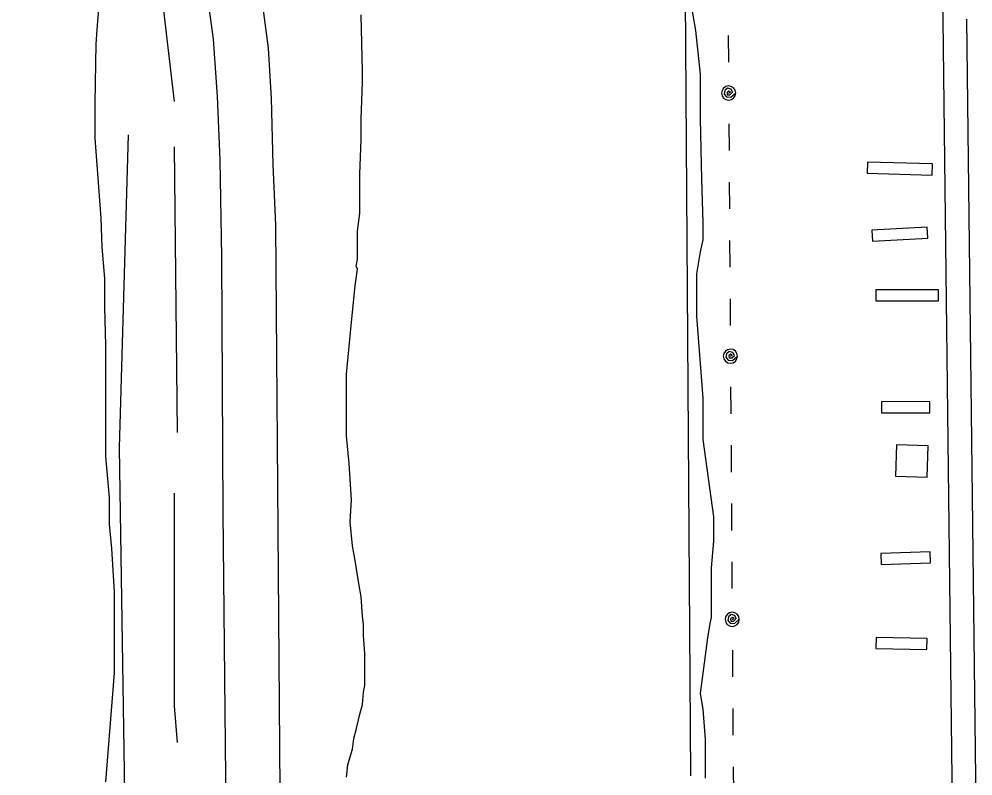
# Model space of a CAD drawing. Extents: x 3715084 to 3753216, y 488173 to 513963.
# Drawn here: x 3744423 to 3745633, y 502348 to 503308 of the extents above; entities that cross this region are included whole.
import ezdxf

# ---------------------------------------------------------------- set-up
doc = ezdxf.new("R2010")
doc.units = 0
for name, color, linetype in [('V-BLDG-OTLN', 7, 'Continuous'), ('V-GRID-MAJR', 7, 'Continuous'), ('V-ROAD-CNTR', 7, 'Continuous'), ('V-SITE-VEGE', 7, 'Continuous'), ('V-TOPO-SHOR', 7, 'Continuous'), ('V-UTIL-LINE', 7, 'Continuous')]:
    doc.layers.add(name, color=color, linetype=linetype)

msp = doc.modelspace()

# ---------------------------------------------------------------- linework, layer by layer
at = {"layer": 'V-BLDG-OTLN'}
for points in [[(3745498.895, 503126.602), (3745498.52, 503112.608), (3745581.268, 503110.391), (3745581.642, 503124.385)], [(3745504.625, 503040.534), (3745505.329, 503026.552), (3745575.494, 503030.083), (3745574.79, 503044.065)], [(3745509.676, 502964.641), (3745509.664, 502950.641), (3745589.0870000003, 502950.57800000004), (3745589.099, 502964.57800000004)], [(3745516.713, 502822.755), (3745516.6780000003, 502808.755), (3745577.93, 502808.603), (3745577.964, 502822.603)], [(3745574.707, 502726.891), (3745575.8570000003, 502766.875), (3745535.8740000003, 502768.025), (3745534.723, 502728.042)], [(3745515.819, 502630.175), (3745516.242, 502616.181), (3745578.841, 502618.074), (3745578.417, 502632.068)], [(3745509.978, 502523.385), (3745509.759, 502509.387), (3745574.367, 502508.37700000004), (3745574.585, 502522.375)]]:
    msp.add_lwpolyline(points, close=True, dxfattribs=at)
at = {"layer": 'V-GRID-MAJR'}
msp.add_spline([(3745765.588, 493921.13), (3745688.039, 499979.624), (3745610.465, 506040.05), (3745532.8910000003, 512100.488), (3745532.866, 512102.407)], degree=3, dxfattribs=at)
at = {"layer": 'V-ROAD-CNTR'}
for points in [[(3745594.947771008, 503307.90435806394), (3745583.4217940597, 504169.9116340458)], [(3744688.361584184, 502051.33087121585), (3744682.279596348, 502682.720608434), (3744680.3306002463, 503006.17696152), (3744678.31860427, 503129.514714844), (3744675.03361084, 503210.05555376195), (3744670.007620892, 503282.85140817), (3744660.015640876, 503354.20626546)], [(3744756.4204480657, 502053.612866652), (3744748.77346336, 503046.605880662), (3744745.6674695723, 503123.76772633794), (3744743.5004739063, 503207.6565585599), (3744739.5564817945, 503271.34243118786), (3744728.815503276, 503354.9142640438)], [(3745614.4507320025, 501584.45480497), (3745609.328742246, 502094.94378398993), (3745594.947771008, 503307.92735801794)], [(3745644.4486720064, 501584.75480436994), (3745639.32668225, 502095.271783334), (3745624.945711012, 503308.28335730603)]]:
    msp.add_lwpolyline(points, dxfattribs=at)
at = {"layer": 'V-SITE-VEGE'}
for points in [[(3744525.361, 503336.838), (3744522.291, 503299.982), (3744520.755, 503276.94800000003), (3744519.219, 503201.70300000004), (3744519.219, 503157.16500000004), (3744526.895, 503055.81200000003), (3744528.431, 503018.956), (3744531.503, 502979.03), (3744531.503, 502942.174), (3744533.036, 502894.568), (3744533.036, 502753.287), (3744537.642, 502701.075), (3744537.642, 502667.29000000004), (3744540.714, 502636.576), (3744543.784, 502581.292), (3744543.784, 502478.405), (3744533.034, 502340.193)], [(3745273.2290000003, 503338.37), (3745280.907, 503293.836), (3745287.049, 503238.553), (3745287.049, 503181.733), (3745288.585, 503104.949), (3745290.119, 503049.66500000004), (3745290.119, 503028.166), (3745287.049, 503012.81)], [(3744838.631, 502346.335), (3744840.169, 502361.691), (3744841.703, 502367.833), (3744846.309, 502381.655), (3744847.845, 502395.477), (3744850.917, 502406.227), (3744855.5270000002, 502426.189), (3744858.595, 502438.47500000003), (3744860.131, 502453.833), (3744861.667, 502463.045), (3744861.667, 502502.972), (3744860.131, 502526.006), (3744860.131, 502539.82800000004), (3744858.595, 502550.57800000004), (3744857.061, 502575.148), (3744853.989, 502592.042), (3744849.381, 502621.218), (3744846.309, 502639.646), (3744843.241, 502670.36), (3744844.775, 502698.003), (3744841.705, 502744.071), (3744838.633, 502779.391), (3744838.6350000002, 502857.711), (3744844.7770000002, 502923.742), (3744849.3850000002, 502969.814), (3744852.455, 502991.314), (3744850.921, 502994.384), (3744852.455, 503003.598), (3744852.457, 503038.918), (3744855.5270000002, 503061.95300000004), (3744855.5270000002, 503111.093), (3744857.063, 503155.62700000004), (3744857.063, 503181.735), (3744858.599, 503227.805), (3744858.599, 503241.62700000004), (3744857.065, 503313.802)], [(3745287.049, 503012.81), (3745282.441, 502985.168), (3745282.441, 502962.134), (3745282.441, 502931.42), (3745290.119, 502826.995), (3745290.119, 502774.783), (3745303.9390000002, 502676.499), (3745303.9390000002, 502645.788), (3745300.864, 502612.00200000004), (3745300.864, 502564.396), (3745300.864, 502549.04000000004), (3745299.3310000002, 502541.36)], [(3745299.3310000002, 502541.36), (3745296.259, 502522.93200000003), (3745287.045, 502452.293), (3745290.117, 502432.329), (3745293.187, 502393.939), (3745293.187, 502344.797)]]:
    msp.add_lwpolyline(points, dxfattribs=at)
at = {"layer": 'V-TOPO-SHOR'}
for p, q in [((3745275.1691248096, 502347.8056764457), (3745262.7717114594, 504157.8280255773)), ((3744619.9492826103, 503146.01152014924), (3744623.8043643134, 502783.6338400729))]:
    msp.add_line(p, q, dxfattribs=at)
for points in [[(3744423.340115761, 503816.7957364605), (3744508.151913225, 503670.3026317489), (3744581.3984655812, 503496.8239551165), (3744592.9637106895, 503435.1426478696), (3744619.9492826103, 503203.8377456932)], [(3744565.978138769, 501534.5873683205), (3744562.1230570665, 501731.1965351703), (3744558.267975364, 502270.9079735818), (3744550.5578119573, 502764.3584315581), (3744562.123057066, 503161.4318469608)], [(3744619.9492826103, 502706.53220601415), (3744619.9492826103, 502436.6764868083), (3744623.8043643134, 502390.4155063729)]]:
    msp.add_lwpolyline(points, dxfattribs=at)
at = {"layer": 'V-UTIL-LINE'}
for points in [[(3745322.4930000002, 503287.434), (3745322.7260000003, 503253.434)], [(3745322.992, 503214.435), (3745325.347, 503216.08900000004), (3745323.159, 503216.882), (3745320.952, 503215.24700000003), (3745321.296, 503212.34), (3745324.691, 503212.202), (3745328.0640000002, 503215.458), (3745326.259, 503219.325), (3745321.563, 503220.587), (3745318.1890000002, 503217.492), (3745317.2490000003, 503213.121), (3745320.346, 503209.423), (3745325.844, 503209.13800000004), (3745331.992, 503214.49700000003), (3745331.2830000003, 503217.936), (3745329.312, 503220.843), (3745326.379, 503222.77400000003), (3745322.93, 503223.435), (3745319.491, 503222.727), (3745316.5840000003, 503220.756), (3745314.653, 503217.82300000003), (3745313.992, 503214.374), (3745314.7, 503210.935), (3745316.671, 503208.028), (3745319.605, 503206.097), (3745323.0530000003, 503205.436), (3745326.492, 503206.14400000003), (3745329.399, 503208.115), (3745331.33, 503211.048), (3745331.992, 503214.49700000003)], [(3745323.258, 503175.436), (3745323.49, 503141.43700000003)], [(3745323.7630000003, 503101.438), (3745323.995, 503067.439)], [(3745324.268, 503027.44), (3745324.501, 502993.441)], [(3745324.774, 502953.441), (3745325.006, 502919.44200000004)], [(3745325.272, 502880.443), (3745327.627, 502882.096), (3745325.4390000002, 502882.889), (3745323.2320000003, 502881.255), (3745323.576, 502878.348), (3745326.971, 502878.21), (3745330.344, 502881.466), (3745328.54, 502885.333), (3745323.843, 502886.59500000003), (3745320.469, 502883.499), (3745319.529, 502879.129), (3745322.626, 502875.431), (3745328.1240000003, 502875.146), (3745334.272, 502880.505), (3745333.563, 502883.944), (3745331.592, 502886.85000000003), (3745328.659, 502888.781), (3745325.211, 502889.443), (3745321.771, 502888.734), (3745318.865, 502886.764), (3745316.934, 502883.83), (3745316.272, 502880.382), (3745316.981, 502876.94200000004), (3745318.952, 502874.036), (3745321.8850000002, 502872.105), (3745325.333, 502871.443), (3745328.773, 502872.152), (3745331.679, 502874.123), (3745333.61, 502877.056), (3745334.272, 502880.505)], [(3745325.538, 502841.444), (3745325.77, 502807.445)], [(3745326.044, 502767.446), (3745326.276, 502733.447)], [(3745326.549, 502693.44800000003), (3745326.781, 502659.44800000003)], [(3745327.054, 502619.449), (3745327.286, 502585.45)], [(3745327.552, 502546.451), (3745329.907, 502548.104), (3745327.72, 502548.897), (3745325.5130000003, 502547.26300000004), (3745325.8570000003, 502544.355), (3745329.252, 502544.218), (3745332.6240000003, 502547.474), (3745330.8200000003, 502551.34), (3745326.123, 502552.602), (3745322.7490000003, 502549.507), (3745321.809, 502545.137), (3745324.906, 502541.439), (3745330.4050000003, 502541.153), (3745336.552, 502546.512), (3745335.844, 502549.952), (3745333.873, 502552.858), (3745330.9390000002, 502554.789), (3745327.491, 502555.451), (3745324.052, 502554.742), (3745321.145, 502552.771), (3745319.214, 502549.838), (3745318.5530000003, 502546.39), (3745319.261, 502542.95), (3745321.2320000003, 502540.044), (3745324.165, 502538.113), (3745327.614, 502537.451), (3745331.0530000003, 502538.16000000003), (3745333.96, 502540.131), (3745335.8910000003, 502543.064), (3745336.552, 502546.512)], [(3745327.819, 502507.452), (3745328.051, 502473.45300000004)], [(3745328.324, 502433.454), (3745328.556, 502399.454)], [(3745328.829, 502359.455), (3745329.061, 502325.456)]]:
    msp.add_lwpolyline(points, dxfattribs=at)

doc.saveas('drawing.dxf')
